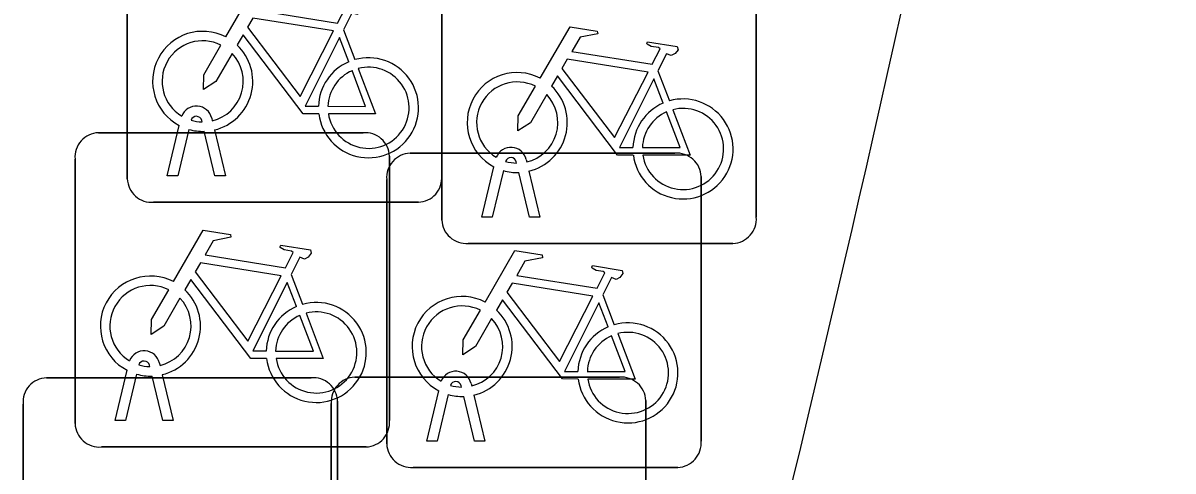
# Model space of a CAD drawing. Extents: x 160676 to 161153, y 383244 to 383713.
# Drawn here: x 161143.285 to 161146.938, y 383523.931 to 383525.355 of the extents above; entities that cross this region are included whole.
import ezdxf

# ---------------------------------------------------------------- set-up
doc = ezdxf.new("R2010")
doc.units = 0
doc.layers.add('IMGEO_Fietsenrek', color=7, linetype='Continuous')
doc.layers.add('IMGEO_Rijbaan_lokaal_gesloten', color=7, linetype='Continuous')

msp = doc.modelspace()

# ---------------------------------------------------------------- linework, layer by layer
at = {"layer": 'IMGEO_Fietsenrek'}
for p, q in [((161143.6165, 383524.8599), (161143.6165, 383525.7008)), ((161143.6165, 383525.7008), (161143.6165, 383524.8599)), ((161144.6155, 383525.7101), (161144.6155, 383524.8692)), ((161144.6155, 383524.8692), (161144.6155, 383525.7101)), ((161144.6155, 383524.7289), (161144.6155, 383525.5698)), ((161144.6155, 383525.5698), (161144.6155, 383524.7289)), ((161145.6145, 383525.5791), (161145.6145, 383524.7382)), ((161145.6145, 383524.7382), (161145.6145, 383525.5791)), ((161144.3032, 383525.3342), (161144.3395, 383525.239)), ((161145.3022, 383525.2032), (161145.3385, 383525.108)), ((161143.8539, 383525.0409), (161143.8529, 383525.0452)), ((161143.8846, 383525.0524), (161143.8864, 383525.0445)), ((161143.5249, 383525.0065), (161144.3658, 383525.0065)), ((161144.3658, 383525.0065), (161143.5249, 383525.0065)), ((161143.7435, 383524.8693), (161143.7818, 383525.0293)), ((161143.8122, 383525.0171), (161143.7769, 383524.8693)), ((161143.895, 383524.8693), (161143.8611, 383525.011)), ((161143.8934, 383525.0153), (161143.9284, 383524.8693)), ((161144.4495, 383524.9321), (161144.4495, 383524.0912)), ((161144.4495, 383524.0912), (161144.4495, 383524.9321)), ((161144.5149, 383524.9415), (161145.3558, 383524.9415)), ((161145.3558, 383524.9415), (161144.5149, 383524.9415)), ((161143.4505, 383524.0819), (161143.4505, 383524.9228)), ((161143.4505, 383524.9228), (161143.4505, 383524.0819)), ((161144.7425, 383524.7383), (161144.7808, 383524.8983)), ((161144.8529, 383524.9099), (161144.8519, 383524.9142)), ((161144.8836, 383524.9214), (161144.8854, 383524.9135)), ((161143.7769, 383524.8693), (161143.7435, 383524.8693)), ((161143.9284, 383524.8693), (161143.895, 383524.8693)), ((161144.8112, 383524.8861), (161144.7759, 383524.7383)), ((161144.894, 383524.7383), (161144.8601, 383524.88)), ((161144.8924, 383524.8843), (161144.9274, 383524.7383)), ((161145.4395, 383524.8671), (161145.4395, 383524.0262)), ((161145.4395, 383524.0262), (161145.4395, 383524.8671)), ((161144.4405, 383524.0169), (161144.4405, 383524.8578)), ((161144.4405, 383524.8578), (161144.4405, 383524.0169)), ((161144.5411, 383524.7855), (161143.7002, 383524.7855)), ((161143.7002, 383524.7855), (161144.5411, 383524.7855)), ((161144.7759, 383524.7383), (161144.7425, 383524.7383)), ((161144.9274, 383524.7383), (161144.894, 383524.7383)), ((161145.5401, 383524.6545), (161144.6992, 383524.6545)), ((161144.6992, 383524.6545), (161145.5401, 383524.6545)), ((161144.1372, 383524.5562), (161144.1735, 383524.461)), ((161145.1272, 383524.4912), (161145.1635, 383524.396)), ((161143.7186, 383524.2744), (161143.7204, 383524.2665)), ((161143.5775, 383524.0913), (161143.6158, 383524.2513)), ((161143.6462, 383524.2391), (161143.6109, 383524.0913)), ((161143.6879, 383524.2629), (161143.6869, 383524.2672)), ((161143.7274, 383524.2373), (161143.7624, 383524.0913)), ((161143.3599, 383524.2275), (161144.2008, 383524.2275)), ((161144.2008, 383524.2275), (161143.3599, 383524.2275)), ((161143.729, 383524.0913), (161143.6951, 383524.233)), ((161144.3389, 383524.2295), (161145.1798, 383524.2295)), ((161145.1798, 383524.2295), (161144.3389, 383524.2295)), ((161144.6779, 383524.1979), (161144.6769, 383524.2022)), ((161144.7086, 383524.2094), (161144.7104, 383524.2015)), ((161144.5675, 383524.0263), (161144.6058, 383524.1863)), ((161144.6362, 383524.1741), (161144.6009, 383524.0263)), ((161144.719, 383524.0263), (161144.6851, 383524.168)), ((161144.7174, 383524.1723), (161144.7524, 383524.0263)), ((161143.2855, 383523.3029), (161143.2855, 383524.1438)), ((161143.2855, 383524.1438), (161143.2855, 383523.3029)), ((161144.2645, 383523.3049), (161144.2645, 383524.1458)), ((161144.2645, 383524.1458), (161144.2645, 383523.3049)), ((161144.2845, 383524.1531), (161144.2845, 383523.3122)), ((161144.2845, 383523.3122), (161144.2845, 383524.1531)), ((161145.2635, 383524.1551), (161145.2635, 383523.3142)), ((161145.2635, 383523.3142), (161145.2635, 383524.1551)), ((161143.6109, 383524.0913), (161143.5775, 383524.0913)), ((161143.7624, 383524.0913), (161143.729, 383524.0913)), ((161144.6009, 383524.0263), (161144.5675, 383524.0263)), ((161144.7524, 383524.0263), (161144.719, 383524.0263)), ((161144.3751, 383524.0075), (161143.5342, 383524.0075)), ((161143.5342, 383524.0075), (161144.3751, 383524.0075)), ((161145.3651, 383523.9425), (161144.5242, 383523.9425)), ((161144.5242, 383523.9425), (161145.3651, 383523.9425))]:
    msp.add_line(p, q, dxfattribs=at)
for points in [[(161143.9291, 383525.3112), (161144.0238, 383525.4747), (161144.11, 383525.4609), (161144.1117, 383525.4522), (161144.0556, 383525.4413), (161144.0294, 383525.396), (161144.2846, 383525.3552)], [(161144.2846, 383525.3552), (161144.3096, 383525.404), (161144.3045, 383525.408), (161144.2813, 383525.4117), (161144.2686, 383525.4192), (161144.2676, 383525.4223), (161144.2698, 383525.4269), (161144.3646, 383525.4118), (161144.3669, 383525.4015), (161144.3575, 383525.3891), (161144.3451, 383525.3827), (161144.3306, 383525.3889), (161144.3032, 383525.3342)], [(161144.2717, 383525.33), (161144.0149, 383525.371), (161143.9982, 383525.3422), (161144.1652, 383525.1219), (161144.2717, 383525.33)], [(161144.9281, 383525.1802), (161145.0228, 383525.3437), (161145.109, 383525.3299), (161145.1107, 383525.3212), (161145.0546, 383525.3103), (161145.0284, 383525.265), (161145.2836, 383525.2242)], [(161144.2248, 383525.0665), (161144.1751, 383525.0666), (161143.9844, 383525.3183), (161143.9654, 383525.2855)], [(161144.3197, 383525.232), (161144.2904, 383525.3088), (161144.181, 383525.0907), (161144.2237, 383525.0906)], [(161143.9498, 383525.2587), (161143.8982, 383525.1695), (161143.8583, 383525.1435), (161143.8595, 383525.191), (161143.914, 383525.2852)], [(161145.2836, 383525.2242), (161145.3086, 383525.273), (161145.3035, 383525.277), (161145.2803, 383525.2807), (161145.2676, 383525.2882), (161145.2666, 383525.2913), (161145.2688, 383525.2959), (161145.3636, 383525.2808), (161145.3659, 383525.2705), (161145.3565, 383525.2581), (161145.3441, 383525.2517), (161145.3296, 383525.2579), (161145.3022, 383525.2032)], [(161145.2707, 383525.199), (161145.0139, 383525.24), (161144.9972, 383525.2112), (161145.1642, 383524.9909), (161145.2707, 383525.199)], [(161144.2537, 383525.0905), (161144.3736, 383525.0903), (161144.3304, 383525.2039)], [(161144.3502, 383525.2108), (161144.4052, 383525.0662), (161144.2551, 383525.0665)], [(161145.2238, 383524.9355), (161145.1741, 383524.9356), (161144.9834, 383525.1873), (161144.9644, 383525.1545)], [(161144.9488, 383525.1277), (161144.8972, 383525.0385), (161144.8573, 383525.0125), (161144.8585, 383525.06), (161144.913, 383525.1542)], [(161145.3187, 383525.101), (161145.2894, 383525.1778), (161145.18, 383524.9597), (161145.2227, 383524.9596)], [(161145.3492, 383525.0798), (161145.4042, 383524.9352), (161145.2541, 383524.9355)], [(161145.2527, 383524.9595), (161145.3726, 383524.9593), (161145.3294, 383525.0729)], [(161143.7631, 383524.5332), (161143.8578, 383524.6967), (161143.944, 383524.6829), (161143.9457, 383524.6742), (161143.8896, 383524.6633), (161143.8634, 383524.618), (161144.1186, 383524.5772)], [(161144.1186, 383524.5772), (161144.1436, 383524.626), (161144.1385, 383524.63), (161144.1153, 383524.6337), (161144.1026, 383524.6412), (161144.1016, 383524.6443), (161144.1038, 383524.6489), (161144.1986, 383524.6338), (161144.2009, 383524.6235), (161144.1915, 383524.6111), (161144.1791, 383524.6047), (161144.1646, 383524.6109), (161144.1372, 383524.5562)], [(161144.7531, 383524.4682), (161144.8478, 383524.6317), (161144.934, 383524.6179), (161144.9357, 383524.6092), (161144.8796, 383524.5983), (161144.8534, 383524.553), (161145.1086, 383524.5122)], [(161144.1057, 383524.552), (161143.8489, 383524.593), (161143.8322, 383524.5642), (161143.9992, 383524.3439), (161144.1057, 383524.552)], [(161145.1086, 383524.5122), (161145.1336, 383524.561), (161145.1285, 383524.565), (161145.1053, 383524.5687), (161145.0926, 383524.5762), (161145.0916, 383524.5793), (161145.0938, 383524.5839), (161145.1886, 383524.5688), (161145.1909, 383524.5585), (161145.1815, 383524.5461), (161145.1691, 383524.5397), (161145.1546, 383524.5459), (161145.1272, 383524.4912)], [(161144.0588, 383524.2885), (161144.0091, 383524.2886), (161143.8184, 383524.5403), (161143.7994, 383524.5075)], [(161144.1537, 383524.454), (161144.1244, 383524.5308), (161144.015, 383524.3127), (161144.0577, 383524.3126)], [(161143.7838, 383524.4807), (161143.7322, 383524.3915), (161143.6923, 383524.3655), (161143.6935, 383524.413), (161143.748, 383524.5072)], [(161145.0957, 383524.487), (161144.8389, 383524.528), (161144.8222, 383524.4992), (161144.9892, 383524.2789), (161145.0957, 383524.487)], [(161145.0488, 383524.2235), (161144.9991, 383524.2236), (161144.8084, 383524.4753), (161144.7894, 383524.4425)], [(161145.1437, 383524.389), (161145.1144, 383524.4658), (161145.005, 383524.2477), (161145.0477, 383524.2476)], [(161144.0877, 383524.3125), (161144.2076, 383524.3123), (161144.1644, 383524.4259)], [(161144.1842, 383524.4328), (161144.2392, 383524.2882), (161144.0891, 383524.2885)], [(161144.7738, 383524.4157), (161144.7222, 383524.3265), (161144.6823, 383524.3005), (161144.6835, 383524.348), (161144.738, 383524.4422)], [(161145.0777, 383524.2475), (161145.1976, 383524.2473), (161145.1544, 383524.3609)], [(161145.1742, 383524.3678), (161145.2292, 383524.2232), (161145.0791, 383524.2235)]]:
    msp.add_lwpolyline(points, dxfattribs=at)
for centre, radius, start, end in [((161143.8561, 383525.1699), 0.159, 62.6766, 242.1369), ((161143.8561, 383525.1699), 0.129, 63.3192, 238.903), ((161143.8561, 383525.1699), 0.159, 283.5766, 46.6042), ((161143.8561, 383525.1699), 0.129, 283.6043, 43.4302), ((161144.3827, 383525.0859), 0.159, 113.3408, 178.3217), ((161144.3827, 383525.0859), 0.159, 187.0065, 105.7708), ((161144.3827, 383525.0859), 0.129, 113.923, 177.9556), ((161144.3827, 383525.0859), 0.129, 188.6715, 104.5883), ((161144.8551, 383525.0389), 0.159, 62.6766, 242.1369), ((161144.8551, 383525.0389), 0.129, 63.3192, 238.903), ((161144.8551, 383525.0389), 0.159, 283.5766, 46.6042), ((161144.8551, 383525.0389), 0.129, 283.6043, 43.4302), ((161145.3817, 383524.9549), 0.159, 187.0065, 105.7708), ((161143.8359, 383525.0413), 0.0499, 12.8025, 158.6934), ((161145.3817, 383524.9549), 0.159, 113.3408, 178.3217), ((161145.3817, 383524.9549), 0.129, 188.6715, 104.5883), ((161143.8359, 383525.0413), 0.0174, 12.8025, 163.4502), ((161143.8561, 383525.1699), 0.129, 253.415, 269.0204), ((161145.3817, 383524.9549), 0.129, 113.923, 177.9556), ((161143.5282, 383524.9286), 0.0779, 92.4484, 184.2845), ((161143.5282, 383524.9286), 0.0779, 92.4484, 184.2845), ((161143.8561, 383525.1699), 0.159, 253.9967, 271.7867), ((161144.3716, 383524.9288), 0.0779, 2.4484, 94.2845), ((161144.3716, 383524.9288), 0.0779, 2.4484, 94.2845), ((161144.5182, 383524.8636), 0.0779, 92.4484, 184.2845), ((161144.5182, 383524.8636), 0.0779, 92.4484, 184.2845), ((161144.8349, 383524.9103), 0.0499, 12.8025, 158.6934), ((161145.3616, 383524.8638), 0.0779, 2.4484, 94.2845), ((161145.3616, 383524.8638), 0.0779, 2.4484, 94.2845), ((161144.8349, 383524.9103), 0.0174, 12.8025, 163.4502), ((161144.8551, 383525.0389), 0.129, 253.415, 269.0204), ((161143.6944, 383524.8632), 0.0779, 182.4484, 274.2845), ((161143.6944, 383524.8632), 0.0779, 182.4484, 274.2845), ((161144.5378, 383524.8634), 0.0779, 272.4484, 4.2845), ((161144.5378, 383524.8634), 0.0779, 272.4484, 4.2845), ((161144.8551, 383525.0389), 0.159, 253.9967, 271.7867), ((161144.6934, 383524.7322), 0.0779, 182.4484, 274.2845), ((161144.6934, 383524.7322), 0.0779, 182.4484, 274.2845), ((161145.5368, 383524.7324), 0.0779, 272.4484, 4.2845), ((161145.5368, 383524.7324), 0.0779, 272.4484, 4.2845), ((161143.6901, 383524.3919), 0.159, 62.6766, 242.1369), ((161143.6901, 383524.3919), 0.129, 63.3192, 238.903), ((161143.6901, 383524.3919), 0.159, 283.5766, 46.6042), ((161143.6901, 383524.3919), 0.129, 283.6043, 43.4302), ((161144.2167, 383524.3079), 0.159, 187.0065, 105.7708), ((161144.6801, 383524.3269), 0.159, 62.6766, 242.1369), ((161144.2167, 383524.3079), 0.159, 113.3408, 178.3217), ((161144.2167, 383524.3079), 0.129, 113.923, 177.9556), ((161144.2167, 383524.3079), 0.129, 188.6715, 104.5883), ((161144.6801, 383524.3269), 0.129, 63.3192, 238.903), ((161144.6801, 383524.3269), 0.159, 283.5766, 46.6042), ((161144.6801, 383524.3269), 0.129, 283.6043, 43.4302), ((161145.2067, 383524.2429), 0.159, 113.3408, 178.3217), ((161145.2067, 383524.2429), 0.159, 187.0065, 105.7708), ((161145.2067, 383524.2429), 0.129, 113.923, 177.9556), ((161145.2067, 383524.2429), 0.129, 188.6715, 104.5883), ((161143.6699, 383524.2633), 0.0499, 12.8025, 158.6934), ((161143.6699, 383524.2633), 0.0174, 12.8025, 163.4502), ((161143.6901, 383524.3919), 0.159, 253.9967, 271.7867), ((161143.6901, 383524.3919), 0.129, 253.415, 269.0204), ((161144.6599, 383524.1983), 0.0499, 12.8025, 158.6934), ((161143.3632, 383524.1496), 0.0779, 92.4484, 184.2845), ((161143.3632, 383524.1496), 0.0779, 92.4484, 184.2845), ((161144.2066, 383524.1498), 0.0779, 2.4484, 94.2845), ((161144.2066, 383524.1498), 0.0779, 2.4484, 94.2845), ((161144.3422, 383524.1516), 0.0779, 92.4484, 184.2845), ((161144.3422, 383524.1516), 0.0779, 92.4484, 184.2845), ((161144.6599, 383524.1983), 0.0174, 12.8025, 163.4502), ((161144.6801, 383524.3269), 0.129, 253.415, 269.0204), ((161145.1856, 383524.1518), 0.0779, 2.4484, 94.2845), ((161145.1856, 383524.1518), 0.0779, 2.4484, 94.2845), ((161144.6801, 383524.3269), 0.159, 253.9967, 271.7867), ((161144.3718, 383524.0854), 0.0779, 272.4484, 4.2845), ((161144.3718, 383524.0854), 0.0779, 272.4484, 4.2845), ((161143.5284, 383524.0852), 0.0779, 182.4484, 274.2845), ((161143.5284, 383524.0852), 0.0779, 182.4484, 274.2845), ((161145.3618, 383524.0204), 0.0779, 272.4484, 4.2845), ((161145.3618, 383524.0204), 0.0779, 272.4484, 4.2845), ((161144.5184, 383524.0202), 0.0779, 182.4484, 274.2845), ((161144.5184, 383524.0202), 0.0779, 182.4484, 274.2845)]:
    msp.add_arc(centre, radius, start, end, dxfattribs=at)
at = {"layer": 'IMGEO_Rijbaan_lokaal_gesloten'}
msp.add_arc((161059.014, 383544.7677), 89.1916, 341.966262, 350.32879, dxfattribs=at)

doc.saveas('drawing.dxf')
